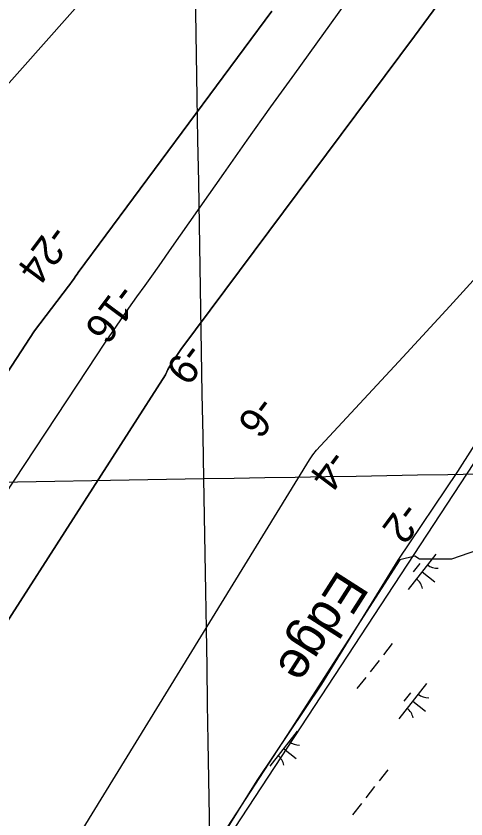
# Model space of a CAD drawing. Extents: x 3896831 to 3918110, y 171006 to 193349.
# Drawn here: x 3909451 to 3909953, y 180795 to 181692 of the extents above; entities that cross this region are included whole.
import ezdxf

# ---------------------------------------------------------------- set-up
doc = ezdxf.new("R2010")
doc.units = 0
for name, color, linetype in [('V-GRID-MAJR', 7, 'Continuous'), ('V-RIVR-EDGE', 7, 'Continuous'), ('V-RIVR-IDEN', 7, 'Continuous'), ('V-RIVR-RANG', 7, 'Continuous'), ('V-RRAP-FSHR', 7, 'Continuous'), ('V-TOPO-DPTH', 7, 'Continuous'), ('V-TOPO-MINR', 7, 'Continuous'), ('V-WETL-SWMP', 7, 'Continuous')]:
    doc.layers.add(name, color=color, linetype=linetype)

msp = doc.modelspace()

# ---------------------------------------------------------------- linework, layer by layer
at = {"layer": 'V-GRID-MAJR'}
for points in [[(3909752.76, 175802.03), (3909660.52, 181175.42), (3909556.5, 187235.56), (3909500.71, 190486.24)], [(3901910.07, 181043.2), (3904332, 181084.34), (3909660.52, 181175.42), (3914023.1, 181250.56)]]:
    msp.add_spline(points, degree=3, dxfattribs=at)
at = {"layer": 'V-RIVR-EDGE'}
for points in [[(3909966.21, 181095.57), (3909937.23, 181085.34), (3909920.18, 181085.34), (3909901.42, 181085.34), (3909896.31, 181088.75), (3909879.56, 181084.54)], [(3909879.56, 181084.54), (3909758.09, 180895.87), (3909427.42, 180388.01), (3909280.7, 180160.04), (3909036.93, 179790.99)]]:
    msp.add_lwpolyline(points, dxfattribs=at)
at = {"layer": 'V-RRAP-FSHR'}
msp.add_lwpolyline([(3910095.26, 181395.62), (3909257.26, 180118.06), (3908889.4, 179541.49), (3908614.71, 178888.41), (3907991.89, 177840.93), (3908307.01, 176956.59)], dxfattribs=at)
at = {"layer": 'V-TOPO-DPTH'}
for points in [[(3909375.47, 181541.56), (3909695.83, 181903.18)], [(3909695.83, 181903.18), (3909375.47, 181541.56)], [(3909921.89, 181705.22), (3909895.88, 181669.95), (3909634.93, 181319.69), (3909631.05, 181314.25), (3909627.32, 181308.71), (3909623.83, 181303.02), (3909620.49, 181297.23), (3909617.64, 181291.25), (3908805.82, 180025.04)], [(3908698.2, 180151.89), (3909471.46, 181340.78), (3909509.29, 181390.41), (3909510.72, 181392.31), (3909513.5, 181396.16), (3909514.85, 181398.11), (3909517.57, 181402.01), (3909518.96, 181403.94), (3909520.36, 181405.85), (3909736.67, 181697.68)], [(3909736.67, 181697.68), (3909520.36, 181405.85), (3909518.96, 181403.94), (3909517.57, 181402.01), (3909514.85, 181398.11), (3909513.5, 181396.16), (3909510.72, 181392.31), (3909509.29, 181390.41), (3909471.46, 181340.78), (3908698.2, 180151.89)]]:
    msp.add_lwpolyline(points, dxfattribs=at)
at = {"layer": 'V-TOPO-MINR'}
for points in [[(3908993.78, 179917.96), (3909778.71, 181196.48), (3909782.38, 181202.03), (3909786.59, 181207.27), (3909882.73, 181311.02), (3909935.24, 181368.06), (3909987.51, 181425.34), (3910039.4, 181482.95), (3910091.03, 181540.8), (3910231.58, 181699.29), (3910240.41, 181709.39), (3910249.15, 181719.56), (3910257.75, 181729.84), (3910266.27, 181740.2), (3910415.71, 181924.58), (3910464.29, 181988.82), (3910509.83, 182055), (3910550.81, 182124.09), (3910588.76, 182195.13), (3910657.9, 182335.76), (3910918.8, 182961.55)], [(3909375.47, 181541.56), (3909695.83, 181903.18)], [(3908751.06, 180115.52), (3909530.52, 181297.29), (3909550.08, 181326.93), (3909558.83, 181339.99), (3909567.7, 181352.97), (3909576.74, 181365.82), (3909585.91, 181378.6), (3909595.12, 181391.34), (3909604.28, 181404.11), (3909613.37, 181416.95), (3909622.4, 181429.82), (3909656.64, 181478.91), (3909682.84, 181516.3), (3909709.13, 181553.62), (3909735.58, 181590.83), (3909762.14, 181627.96), (3909941.21, 181877.28)], [(3908805.82, 180025.04), (3909617.64, 181291.25), (3909620.49, 181297.23), (3909623.83, 181303.02), (3909627.32, 181308.71), (3909631.05, 181314.25), (3909634.93, 181319.69), (3909895.88, 181669.95), (3909921.89, 181705.22)], [(3908698.2, 180151.89), (3909471.46, 181340.78), (3909509.29, 181390.41), (3909510.72, 181392.31), (3909513.5, 181396.16), (3909514.85, 181398.11), (3909517.57, 181402.01), (3909518.96, 181403.94), (3909520.36, 181405.85), (3909736.67, 181697.68)]]:
    msp.add_lwpolyline(points, dxfattribs=at)
at = {"layer": 'V-WETL-SWMP'}
for p, q in [((3909944.19, 181183.51), (3909977.84, 181236.4)), ((3909877.55, 181084.49), (3909944.19, 181183.51)), ((3909919.8, 181090.91), (3909888.95, 181051.56)), ((3909792.41, 180945.86), (3909877.55, 181084.49)), ((3909902, 181080.72), (3909894.6, 181071.27)), ((3909904.37, 181071.23), (3909918.54, 181060.13)), ((3909871.12, 180991.17), (3909861.25, 180978.58)), ((3909856.31, 180972.28), (3909846.44, 180959.69)), ((3909841.51, 180953.39), (3909831.64, 180940.8)), ((3909720.16, 180838.26), (3909792.41, 180945.86)), ((3909909.32, 180946.35), (3909878.48, 180907)), ((3909891.53, 180936.16), (3909884.13, 180926.71)), ((3909893.9, 180926.68), (3909908.07, 180915.57)), ((3909764.99, 180893.39), (3909734.15, 180854.04)), ((3909749.57, 180873.72), (3909763.74, 180862.61)), ((3909866.19, 180850.19), (3909856.32, 180837.6)), ((3909651.13, 180727.13), (3909720.16, 180838.26)), ((3909851.38, 180831.3), (3909841.51, 180818.71)), ((3909836.58, 180812.41), (3909826.71, 180799.82))]:
    msp.add_line(p, q, dxfattribs=at)
for centre, start, end in [((3909921.6, 181092.83), 231.14028, 272.68394), ((3909887.52, 181049.35), 11.14028, 52.68394), ((3909911.13, 180948.27), 231.14028, 272.68394), ((3909877.05, 180904.79), 11.14028, 52.68394), ((3909766.79, 180895.31), 231.14028, 272.68394), ((3909732.72, 180851.83), 11.14028, 52.68394)]:
    msp.add_arc(centre, 17.62, start, end, dxfattribs=at)

# ---------------------------------------------------------------- texts
at = {"layer": 'V-RIVR-IDEN'}
msp.add_text('Edge', height=42, rotation=237.4044, dxfattribs=at).set_placement((3909810.95, 181075.01))
at = {"layer": 'V-RIVR-RANG'}
for s, p in [('-24', (3909489.48, 181461.7)), ('-16', (3909564.79, 181395.42)), ('-9', (3909640.41, 181329.56)), ('-6', (3909720.77, 181270.03)), ('-4', (3909800.97, 181210.3)), ('-2', (3909882.12, 181151.84))]:
    msp.add_text(s, height=33.5, rotation=233.25833, dxfattribs=at).set_placement(p)

doc.saveas('drawing.dxf')
